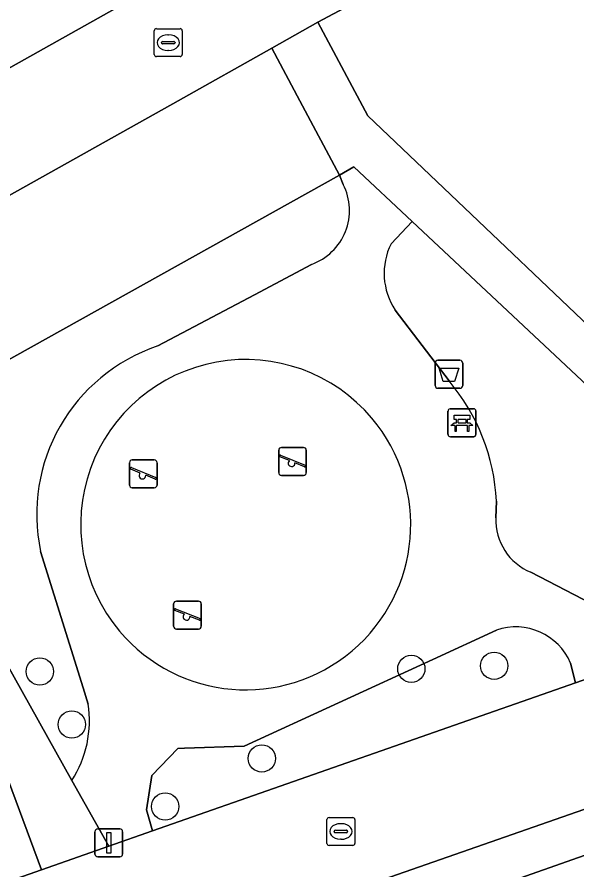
# Model space of a CAD drawing. Extents: x 158472 to 159562, y 388525 to 389606.
# Drawn here: x 159076.05 to 159096.13, y 389222.44 to 389253 of the extents above; entities that cross this region are included whole.
import ezdxf

# ---------------------------------------------------------------- set-up
doc = ezdxf.new("R2010")
doc.units = 0
for name, color, linetype in [('IMGEO_Afvalbak', 7, 'Continuous'), ('IMGEO_Bank', 7, 'Continuous'), ('IMGEO_Boom', 7, 'Continuous'), ('IMGEO_Erf', 7, 'Continuous'), ('IMGEO_Groenvoorziening', 7, 'Continuous'), ('IMGEO_Kolk', 7, 'Continuous'), ('IMGEO_Lichtmast', 7, 'Continuous'), ('IMGEO_Muur', 7, 'Continuous'), ('IMGEO_Parkeervlak_open', 7, 'Continuous'), ('IMGEO_Rijbaan_lokaal_open', 7, 'Continuous'), ('IMGEO_Speelvoorziening', 7, 'Continuous'), ('IMGEO_Terreindeel_zand', 7, 'Continuous'), ('IMGEO_Voetpad_open', 7, 'Continuous')]:
    doc.layers.add(name, color=color, linetype=linetype)

msp = doc.modelspace()

# ---------------------------------------------------------------- linework, layer by layer
at = {"layer": 'IMGEO_Afvalbak'}
for p, q in [((159091.048, 389239.796), (159091.048, 389240.596)), ((159091.048, 389240.596), (159091.048, 389239.796)), ((159091.148, 389240.696), (159091.938, 389240.696)), ((159091.938, 389240.696), (159091.148, 389240.696)), ((159092.038, 389240.596), (159092.038, 389239.796)), ((159092.038, 389239.796), (159092.038, 389240.596)), ((159091.938, 389239.696), (159091.148, 389239.696)), ((159091.148, 389239.696), (159091.938, 389239.696))]:
    msp.add_line(p, q, dxfattribs=at)
msp.add_lwpolyline([(159091.191, 389240.41), (159091.895, 389240.41), (159091.746, 389239.94), (159091.34, 389239.94), (159091.191, 389240.41)], dxfattribs=at)
for centre, start, end in [((159091.148, 389240.596), 90, 180), ((159091.148, 389240.596), 90, 180), ((159091.938, 389240.596), 0, 90), ((159091.938, 389240.596), 360, 90), ((159091.148, 389239.796), 180, 270), ((159091.148, 389239.796), 180, 270), ((159091.938, 389239.796), 270, 0), ((159091.938, 389239.796), 270, 0)]:
    msp.add_arc(centre, 0.1, start, end, dxfattribs=at)
at = {"layer": 'IMGEO_Bank'}
for p, q in [((159091.509, 389238.033), (159091.509, 389238.874)), ((159091.509, 389238.874), (159091.509, 389238.033)), ((159091.584, 389238.958), (159092.425, 389238.958)), ((159092.425, 389238.958), (159091.584, 389238.958)), ((159092.509, 389238.883), (159092.509, 389238.042)), ((159092.509, 389238.042), (159092.509, 389238.883)), ((159091.818, 389238.464), (159091.818, 389238.57)), ((159091.862, 389238.57), (159091.862, 389238.464)), ((159092.15, 389238.576), (159091.868, 389238.576)), ((159091.868, 389238.458), (159092.15, 389238.458)), ((159092.156, 389238.464), (159092.156, 389238.57)), ((159092.2, 389238.57), (159092.2, 389238.464)), ((159092.206, 389238.356), (159091.813, 389238.356)), ((159092.434, 389237.958), (159091.593, 389237.958)), ((159091.593, 389237.958), (159092.434, 389237.958))]:
    msp.add_line(p, q, dxfattribs=at)
for points in [[(159091.756, 389238.356), (159091.614, 389238.356), (159091.726, 389238.458), (159091.812, 389238.458)], [(159091.812, 389238.576), (159091.726, 389238.576), (159091.726, 389238.737), (159092.289, 389238.737), (159092.289, 389238.576), (159092.206, 389238.576)], [(159092.206, 389238.458), (159092.289, 389238.458), (159092.401, 389238.356), (159092.262, 389238.356)], [(159091.806, 389238.349), (159091.806, 389238.142), (159091.763, 389238.142), (159091.763, 389238.349)], [(159092.256, 389238.349), (159092.256, 389238.142), (159092.212, 389238.142), (159092.212, 389238.349)]]:
    msp.add_lwpolyline(points, dxfattribs=at)
for centre, radius, start, end in [((159091.587, 389238.88), 0.0779, 92.4484, 184.2845), ((159091.587, 389238.88), 0.0779, 92.4484, 184.2845), ((159092.431, 389238.88), 0.0779, 2.4484, 94.2845), ((159092.431, 389238.88), 0.0779, 2.4484, 94.2845), ((159091.811, 389238.569), 0.00671, 2.8957, 87.1043), ((159091.811, 389238.465), 0.00671, 272.8957, 357.1043), ((159091.868, 389238.569), 0.00671, 92.8957, 177.1043), ((159091.868, 389238.465), 0.00671, 182.8957, 267.1043), ((159092.15, 389238.569), 0.00671, 2.8957, 87.1043), ((159092.15, 389238.465), 0.00671, 272.8957, 357.1043), ((159092.207, 389238.569), 0.00671, 92.8957, 177.1043), ((159092.207, 389238.465), 0.00671, 182.8957, 267.1043), ((159091.756, 389238.349), 0.00671, 2.8957, 87.1043), ((159091.813, 389238.349), 0.00671, 92.8957, 177.1043), ((159092.205, 389238.349), 0.00671, 2.8957, 87.1043), ((159092.262, 389238.349), 0.00671, 92.8957, 177.1043), ((159091.587, 389238.036), 0.0779, 182.4484, 274.2845), ((159091.587, 389238.036), 0.0779, 182.4484, 274.2845), ((159092.431, 389238.036), 0.0779, 272.4484, 4.2845), ((159092.431, 389238.036), 0.0779, 272.4484, 4.2845)]:
    msp.add_arc(centre, radius, start, end, dxfattribs=at)
at = {"layer": 'IMGEO_Boom'}
for centre in [(159093.167, 389229.752), (159076.872, 389229.546), (159090.195, 389229.643), (159078.019, 389227.646), (159084.834, 389226.432), (159081.364, 389224.708)]:
    msp.add_circle(centre, 0.489, dxfattribs=at)
at = {"layer": 'IMGEO_Erf'}
for points in [[(159113.404, 389239.917), (159109.469, 389243.613), (159105.535, 389247.309), (159102.67, 389250), (159101.601, 389251.004), (159097.574, 389254.787), (159098.807, 389256.099), (159096.64, 389258.135), (159095.116, 389257.303), (159090.386, 389254.71), (159086.843, 389252.811), (159088.629, 389249.459), (159091.106, 389247.106), (159097.316, 389241.207), (159098.359, 389242.274), (159099.642, 389241.021), (159101.077, 389239.619), (159100.034, 389238.552), (159106.269, 389232.707), (159111.141, 389228.14), (159122.349, 389217.54)], [(159115.615, 389221.927), (159109.355, 389227.512), (159089.706, 389220.598)]]:
    msp.add_lwpolyline(points, dxfattribs=at)
at = {"layer": 'IMGEO_Groenvoorziening'}
for points in [[(159087.754, 389246.999), (159087.614, 389247.334), (159071.894, 389238.573), (159071.768, 389238.789), (159070.943, 389238.284), (159078.024, 389225.642)], [(159094.48, 389233.1), (159098.835, 389230.849), (159099.631, 389230.642), (159100.451, 389230.671), (159103.431, 389231.714), (159104.668, 389232.147), (159090.225, 389245.67), (159089.467, 389244.874)], [(159081.104, 389241.21), (159084.565, 389243.047), (159086.613, 389244.135)], [(159089.619, 389242.499), (159091.549, 389239.956)], [(159093.248, 389235.647), (159093.226, 389235.05)], [(159078.605, 389228.381), (159078.424, 389228.962), (159076.9, 389233.846)], [(159093.246, 389231.023), (159090.963, 389229.976), (159084.2, 389226.873), (159082.064, 389226.794), (159081.826, 389226.785), (159080.891, 389225.814), (159080.694, 389224.594), (159080.918, 389223.835), (159096.082, 389229.142), (159095.907, 389229.843)]]:
    msp.add_lwpolyline(points, dxfattribs=at)
for centre, radius, start, end in [((159085.924, 389246.069), 2.053, 289.6154, 26.9405), ((159091.586, 389243.817), 2.368, 153.4989, 213.825), ((159083.117, 389235.179), 6.358, 108.4547, 192.1025), ((159086.01, 389235.283), 7.247, 2.8812, 40.1565), ((159095.259, 389234.979), 2.034, 178.0094, 247.4789), ((159093.948, 389229.017), 2.126, 22.8746, 109.2963), ((159074.679, 389227.783), 3.971, 327.3807, 8.6671)]:
    msp.add_arc(centre, radius, start, end, dxfattribs=at)
at = {"layer": 'IMGEO_Kolk'}
for p, q in [((159081.052, 389252.58), (159081.904, 389252.58)), ((159080.977, 389251.654), (159080.977, 389252.506)), ((159081.465, 389252.36), (159081.49, 389252.36)), ((159081.978, 389252.506), (159081.978, 389251.654)), ((159081.236, 389252.074), (159081.236, 389252.086)), ((159081.674, 389252.037), (159081.276, 389252.037)), ((159081.279, 389252.123), (159081.677, 389252.123)), ((159081.72, 389252.086), (159081.72, 389252.074)), ((159081.488, 389251.8), (159081.463, 389251.8)), ((159081.904, 389251.58), (159081.052, 389251.58)), ((159087.167, 389223.388), (159087.167, 389224.24)), ((159087.242, 389224.314), (159088.094, 389224.314)), ((159087.655, 389224.094), (159087.68, 389224.094)), ((159088.168, 389224.24), (159088.168, 389223.388)), ((159087.426, 389223.808), (159087.426, 389223.82)), ((159087.469, 389223.857), (159087.867, 389223.857)), ((159087.91, 389223.82), (159087.91, 389223.808)), ((159087.864, 389223.771), (159087.466, 389223.771)), ((159087.678, 389223.534), (159087.653, 389223.534)), ((159088.094, 389223.314), (159087.242, 389223.314))]:
    msp.add_line(p, q, dxfattribs=at)
for points in [[(159081.052, 389252.58), (159081.904, 389252.58)], [(159080.977, 389251.654), (159080.977, 389252.506)], [(159081.978, 389252.506), (159081.978, 389251.654)], [(159081.904, 389251.58), (159081.052, 389251.58)], [(159087.167, 389223.388), (159087.167, 389224.24)], [(159087.242, 389224.314), (159088.094, 389224.314)], [(159088.168, 389224.24), (159088.168, 389223.388)], [(159088.094, 389223.314), (159087.242, 389223.314)]]:
    msp.add_lwpolyline(points, dxfattribs=at)
for centre, radius, start, end in [((159081.054, 389252.504), 0.0765, 91.552, 178.448), ((159081.054, 389252.504), 0.0765, 91.552, 178.448), ((159081.902, 389252.504), 0.0765, 1.552, 88.448), ((159081.902, 389252.504), 0.0765, 1.552, 88.448), ((159081.276, 389252.083), 0.0403, 85.8775, 175.7526), ((159081.273, 389252.073), 0.0366, 178.938, 274.7102), ((159081.677, 389252.08), 0.043, 264.8664, 352.4533), ((159081.681, 389252.085), 0.0386, 1.7309, 96.639), ((159081.054, 389251.656), 0.0765, 181.552, 268.448), ((159081.054, 389251.656), 0.0765, 181.552, 268.448), ((159081.902, 389251.656), 0.0765, 271.552, 358.448), ((159081.902, 389251.656), 0.0765, 271.552, 358.448), ((159087.244, 389224.238), 0.0765, 91.552, 178.448), ((159087.244, 389224.238), 0.0765, 91.552, 178.448), ((159088.092, 389224.238), 0.0765, 1.552, 88.448), ((159088.092, 389224.238), 0.0765, 1.552, 88.448), ((159087.466, 389223.817), 0.0403, 85.8775, 175.7526), ((159087.463, 389223.807), 0.0366, 178.938, 274.7102), ((159087.867, 389223.814), 0.043, 264.8664, 352.4533), ((159087.871, 389223.819), 0.0386, 1.7309, 96.639), ((159087.244, 389223.39), 0.0765, 181.552, 268.448), ((159087.244, 389223.39), 0.0765, 181.552, 268.448), ((159088.092, 389223.39), 0.0765, 271.552, 358.448), ((159088.092, 389223.39), 0.0765, 271.552, 358.448)]:
    msp.add_arc(centre, radius, start, end, dxfattribs=at)
for centre, major_axis, ratio, start_param, end_param in [((159081.464, 389252.08), (-0.387, 0.002), 0.722429, 4.712389, 7.853982), ((159081.489, 389252.08), (-0.39, 0.002), 0.717154, 1.570796, 4.712389), ((159087.654, 389223.814), (-0.387, 0.002), 0.722429, 4.712389, 7.853982), ((159087.679, 389223.814), (-0.39, 0.002), 0.717154, 1.570796, 4.712389)]:
    msp.add_ellipse(centre, major_axis=major_axis, ratio=ratio, start_param=start_param, end_param=end_param, dxfattribs=at)
at = {"layer": 'IMGEO_Lichtmast'}
for p, q in [((159078.85, 389223.006), (159078.85, 389223.806)), ((159078.85, 389223.806), (159078.85, 389223.006)), ((159078.95, 389223.906), (159079.74, 389223.906)), ((159079.74, 389223.906), (159078.95, 389223.906)), ((159079.84, 389223.806), (159079.84, 389223.006)), ((159079.84, 389223.006), (159079.84, 389223.806)), ((159079.74, 389222.906), (159078.95, 389222.906)), ((159078.95, 389222.906), (159079.74, 389222.906))]:
    msp.add_line(p, q, dxfattribs=at)
msp.add_lwpolyline([(159079.27, 389223.781), (159079.42, 389223.781), (159079.42, 389223.031), (159079.27, 389223.031), (159079.27, 389223.781)], dxfattribs=at)
for centre, start, end in [((159078.95, 389223.806), 90, 180), ((159078.95, 389223.806), 90, 180), ((159079.74, 389223.806), 0, 90), ((159079.74, 389223.806), 360, 90), ((159078.95, 389223.006), 180, 270), ((159078.95, 389223.006), 180, 270), ((159079.74, 389223.006), 270, 0), ((159079.74, 389223.006), 270, 0)]:
    msp.add_arc(centre, 0.1, start, end, dxfattribs=at)
at = {"layer": 'IMGEO_Muur'}
for points in [[(159091.106, 389247.106), (159088.629, 389249.459), (159086.843, 389252.811), (159090.386, 389254.71), (159095.116, 389257.303), (159096.64, 389258.135)], [(159091.106, 389247.106), (159097.316, 389241.207)]]:
    msp.add_lwpolyline(points, dxfattribs=at)
at = {"layer": 'IMGEO_Parkeervlak_open'}
for points in [[(159071.768, 389238.789), (159071.894, 389238.573), (159087.614, 389247.334), (159086.193, 389250), (159085.189, 389251.884), (159081.827, 389250), (159069.405, 389243.038)], [(159074.669, 389228.491), (159072.737, 389227.386), (159060.949, 389223.08), (159062.99, 389217.554), (159076.937, 389222.441)]]:
    msp.add_lwpolyline(points, close=True, dxfattribs=at)
at = {"layer": 'IMGEO_Rijbaan_lokaal_open'}
for points in [[(159095.116, 389257.303), (159096.64, 389258.135), (159103.628, 389261.95), (159103.987, 389261.613), (159105.014, 389262.706), (159110.389, 389265.646), (159109.088, 389269.852), (159073.674, 389250), (159067.471, 389246.523), (159069.405, 389243.038), (159081.827, 389250), (159085.189, 389251.884), (159086.843, 389252.811), (159090.386, 389254.71)], [(159062.99, 389217.554), (159056.498, 389215.276), (159051.302, 389213.481), (159052.637, 389209.355), (159104.882, 389227.562), (159103.431, 389231.714), (159100.451, 389230.671), (159096.082, 389229.142), (159080.918, 389223.835), (159079.345, 389223.284), (159076.937, 389222.441)]]:
    msp.add_lwpolyline(points, close=True, dxfattribs=at)
at = {"layer": 'IMGEO_Speelvoorziening'}
for p, q in [((159085.538, 389237.573), (159086.328, 389237.573)), ((159086.328, 389237.573), (159085.538, 389237.573)), ((159085.438, 389236.673), (159085.438, 389237.473)), ((159085.438, 389237.473), (159085.438, 389236.673)), ((159085.821, 389237.101), (159085.482, 389237.238)), ((159085.507, 389237.298), (159086.383, 389236.945)), ((159086.428, 389237.473), (159086.428, 389236.673)), ((159086.428, 389236.673), (159086.428, 389237.473)), ((159080.087, 389236.228), (159080.087, 389237.028)), ((159080.087, 389237.028), (159080.087, 389236.228)), ((159080.187, 389237.128), (159080.977, 389237.128)), ((159080.977, 389237.128), (159080.187, 389237.128)), ((159081.077, 389237.028), (159081.077, 389236.228)), ((159081.077, 389236.228), (159081.077, 389237.028)), ((159086.359, 389236.885), (159086.019, 389237.022)), ((159080.47, 389236.656), (159080.131, 389236.793)), ((159080.156, 389236.853), (159081.032, 389236.5)), ((159081.008, 389236.44), (159080.668, 389236.577)), ((159086.328, 389236.573), (159085.538, 389236.573)), ((159085.538, 389236.573), (159086.328, 389236.573)), ((159080.977, 389236.128), (159080.187, 389236.128)), ((159080.187, 389236.128), (159080.977, 389236.128)), ((159081.771, 389232.068), (159082.561, 389232.068)), ((159082.561, 389232.068), (159081.771, 389232.068)), ((159081.671, 389231.168), (159081.671, 389231.968)), ((159081.671, 389231.968), (159081.671, 389231.168)), ((159082.054, 389231.596), (159081.715, 389231.733)), ((159081.74, 389231.793), (159082.616, 389231.44)), ((159082.661, 389231.968), (159082.661, 389231.168)), ((159082.661, 389231.168), (159082.661, 389231.968)), ((159082.592, 389231.38), (159082.252, 389231.517)), ((159082.561, 389231.068), (159081.771, 389231.068)), ((159081.771, 389231.068), (159082.561, 389231.068))]:
    msp.add_line(p, q, dxfattribs=at)
for centre, radius, start, end in [((159085.538, 389237.473), 0.1, 90, 180), ((159085.538, 389237.473), 0.1, 90, 180), ((159086.328, 389237.473), 0.1, 0, 90), ((159086.328, 389237.473), 0.1, 360, 90), ((159085.495, 389237.268), 0.0327, 68.078, 248.078), ((159080.187, 389237.028), 0.1, 90, 180), ((159080.187, 389237.028), 0.1, 90, 180), ((159080.977, 389237.028), 0.1, 0, 90), ((159080.977, 389237.028), 0.1, 360, 90), ((159085.9, 389237.011), 0.12, 130.9928, 5.1632), ((159086.371, 389236.915), 0.0327, 248.078, 68.078), ((159080.144, 389236.823), 0.0327, 68.078, 248.078), ((159080.549, 389236.566), 0.12, 130.9928, 5.1632), ((159085.538, 389236.673), 0.1, 180, 270), ((159085.538, 389236.673), 0.1, 180, 270), ((159086.328, 389236.673), 0.1, 270, 0), ((159086.328, 389236.673), 0.1, 270, 0), ((159081.02, 389236.47), 0.0327, 248.078, 68.078), ((159080.187, 389236.228), 0.1, 180, 270), ((159080.187, 389236.228), 0.1, 180, 270), ((159080.977, 389236.228), 0.1, 270, 0), ((159080.977, 389236.228), 0.1, 270, 0), ((159081.771, 389231.968), 0.1, 90, 180), ((159081.771, 389231.968), 0.1, 90, 180), ((159082.561, 389231.968), 0.1, 0, 90), ((159082.561, 389231.968), 0.1, 360, 90), ((159081.728, 389231.763), 0.0327, 68.078, 248.078), ((159082.133, 389231.506), 0.12, 130.9928, 5.1632), ((159082.604, 389231.41), 0.0327, 248.078, 68.078), ((159081.771, 389231.168), 0.1, 180, 270), ((159081.771, 389231.168), 0.1, 180, 270), ((159082.561, 389231.168), 0.1, 270, 0), ((159082.561, 389231.168), 0.1, 270, 0)]:
    msp.add_arc(centre, radius, start, end, dxfattribs=at)
at = {"layer": 'IMGEO_Terreindeel_zand'}
for centre, start, end in [((159084.254, 389234.809), 40.1391, 220.1539), ((159084.254, 389234.808), 220.1465, 40.1465)]:
    msp.add_arc(centre, 5.917, start, end, dxfattribs=at)
at = {"layer": 'IMGEO_Voetpad_open'}
for points in [[(159063.268, 389245.753), (159063.716, 389244.971), (159065.044, 389245.685), (159065.761, 389244.351), (159067.215, 389241.81), (159069.405, 389243.038), (159067.471, 389246.523), (159073.674, 389250), (159109.088, 389269.852), (159110.931, 389271.309), (159102.235, 389268.131), (159069.849, 389250), (159064.373, 389246.934), (159052.944, 389267.29)], [(159089.467, 389244.874), (159090.225, 389245.67), (159088.136, 389247.625), (159087.614, 389247.334), (159087.754, 389246.999)], [(159086.613, 389244.135), (159084.565, 389243.047), (159081.104, 389241.21)], [(159091.549, 389239.956), (159089.619, 389242.499)], [(159093.226, 389235.05), (159093.248, 389235.647)], [(159076.9, 389233.846), (159078.424, 389228.962), (159078.605, 389228.381)], [(159095.907, 389229.843), (159096.082, 389229.142), (159100.451, 389230.671), (159099.631, 389230.642), (159098.835, 389230.849), (159094.48, 389233.1)], [(159062.705, 389181.047), (159112.52, 389198.355), (159115.559, 389199.383), (159116.41, 389201.311), (159117.842, 389204.555), (159119.316, 389207.613), (159120.791, 389211.182), (159122.224, 389214.65), (159123.04, 389216.875), (159122.349, 389217.54), (159111.141, 389228.14), (159106.269, 389232.707), (159104.668, 389232.147), (159103.431, 389231.714), (159104.882, 389227.562), (159052.637, 389209.355)], [(159078.024, 389225.642), (159079.345, 389223.284), (159080.918, 389223.835), (159080.694, 389224.594), (159080.891, 389225.814), (159081.826, 389226.785), (159082.064, 389226.794), (159084.2, 389226.873), (159090.963, 389229.976), (159093.246, 389231.023)], [(159053.058, 389207.703), (159087.037, 389219.659), (159089.706, 389220.598), (159109.355, 389227.512), (159115.615, 389221.927), (159119.697, 389218.064), (159121.317, 389216.425), (159114.76, 389200.781), (159100.671, 389195.777), (159098.728, 389195.103), (159092.062, 389192.79), (159088.298, 389191.483), (159074.869, 389186.828), (159070.107, 389185.197), (159063.455, 389182.919), (159062.165, 389186.686)]]:
    msp.add_lwpolyline(points, dxfattribs=at)
for points in [[(159100.034, 389238.552), (159098.621, 389239.932), (159097.316, 389241.207), (159091.106, 389247.106), (159088.629, 389249.459), (159086.843, 389252.811), (159085.189, 389251.884), (159086.193, 389250), (159087.614, 389247.334), (159088.136, 389247.625), (159090.225, 389245.67), (159104.668, 389232.147), (159106.269, 389232.707)], [(159070.943, 389238.284), (159071.768, 389238.789), (159069.405, 389243.038), (159067.215, 389241.81), (159067.775, 389240.831), (159069.601, 389237.64), (159072.69, 389231.949), (159074.669, 389228.491), (159076.937, 389222.441), (159079.345, 389223.284), (159078.024, 389225.642)]]:
    msp.add_lwpolyline(points, close=True, dxfattribs=at)
for centre, radius, start, end in [((159085.924, 389246.069), 2.053, 289.6154, 26.9405), ((159091.586, 389243.817), 2.368, 153.4989, 213.825), ((159083.117, 389235.179), 6.358, 108.4547, 192.1025), ((159084.254, 389234.809), 5.917, 40.1391, 220.1539), ((159086.01, 389235.283), 7.247, 2.8812, 40.1565), ((159084.254, 389234.808), 5.917, 220.1465, 40.1465), ((159095.259, 389234.979), 2.034, 178.0094, 247.4789), ((159093.948, 389229.017), 2.126, 22.8746, 109.2963), ((159074.679, 389227.783), 3.971, 327.3807, 8.6671)]:
    msp.add_arc(centre, radius, start, end, dxfattribs=at)

doc.saveas('drawing.dxf')
